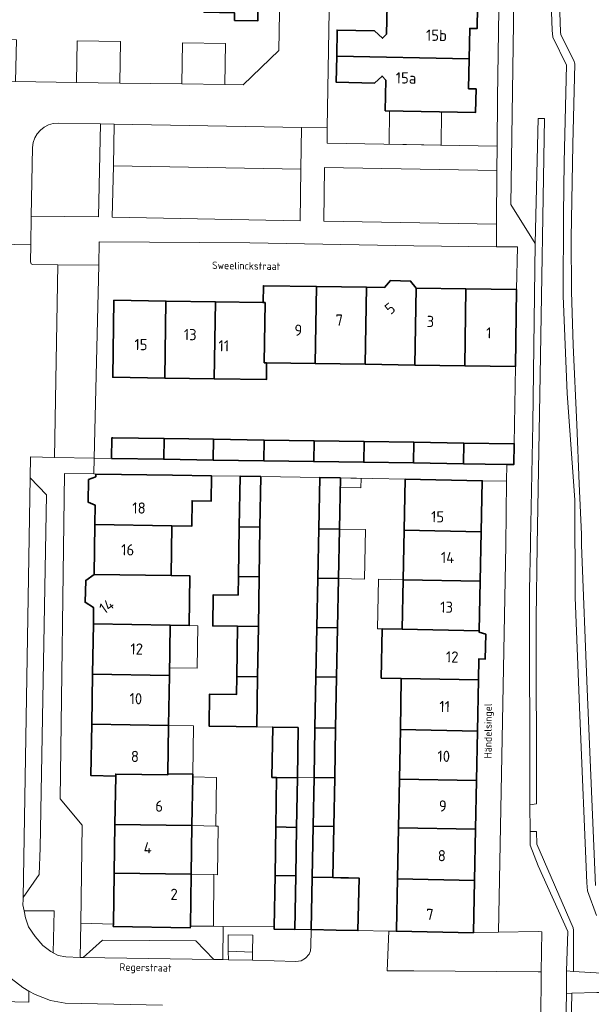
# Model space of a CAD drawing. Header units: metres. Extents: x 149984 to 156489, y 469398 to 478068.
# Tile 447 of 656: x 153937 to 154006, y 473089 to 473208. Entities that reach past the tile are written whole.
import ezdxf
from ezdxf.enums import TextEntityAlignment as Align

# ---------------------------------------------------------------- set-up
doc = ezdxf.new("R2010")
doc.units = ezdxf.units.M
doc.header["$LTSCALE"] = 0.75
for name, color, linetype, lineweight in [('B-WE-GR-BEPLANTING_CULTUUR_HEESTERS-GV', 252, 'Continuous', 18), ('B-WE-KW-KUNSTWERK_DEK-GV', 6, 'Continuous', 18), ('B-WE-OG-BEBOUWING-GV', 6, 'Continuous', 35), ('B-WE-OG-BEBOUWING-T18', 1, 'Continuous', 18), ('B-WE-OG-BEBOUWING_LAGE TRAFO-GV', 6, 'Continuous', 18), ('B-WE-OG-BEBOUWING_LUIFEL-GV', 6, 'Continuous', 18), ('B-WE-OG-TERREIN_BEGROEID-GV', 252, 'Continuous', 18), ('B-WE-OG-TERREIN_ERF-GV', 252, 'Continuous', 18), ('B-WE-OG-TOPOGRAFIE-T18', 7, 'Continuous', 18), ('B-WE-OG-WATER-GV', 252, 'Continuous', 18), ('B-WE-VH-ONVERHARD-GV', 252, 'Continuous', 18), ('B-WE-VH-OPENVERHARDING_BETONSTRAATSTEEN-GV', 252, 'Continuous', 18), ('B-WE-VH-OPENVERHARDING_TEGEL-GV', 252, 'Continuous', 18)]:
    doc.layers.add(name, color=color, linetype=linetype, lineweight=lineweight)
doc.styles.add('NLCS-ISO-M500-T18', font='NLCS-ISO.ttf', dxfattribs={"height": 0.9})
doc.styles.add('NLCS-ISO-M750-T18', font='NLCS-ISO.ttf', dxfattribs={"height": 1.35})

msp = doc.modelspace()

# ---------------------------------------------------------------- linework, layer by layer
at = {"layer": 'B-WE-GR-BEPLANTING_CULTUUR_HEESTERS-GV', "flags": 128}
for points in [[(153941.448, 473095.324), (153941.556, 473100.39), (153937.938, 473100.38), (153938.09, 473099.57), (153938.47, 473098.47), (153939.25, 473097.28), (153940.19, 473096.22), (153941.15, 473095.48)], [(153958.002, 473098.55), (153957.999, 473098.36), (153948.701, 473098.511), (153948.706, 473098.795), (153944.768, 473098.901), (153944.7, 473094.76), (153945.046, 473094.755), (153947.399, 473096.861), (153958.653, 473096.782), (153960.848, 473094.525), (153961.919, 473094.509), (153961.961, 473098.514)], [(153938.512, 473089.366), (153938.512, 473090.716), (153937.8, 473091.13), (153936.39, 473092.22), (153935.2, 473093.3), (153934.27, 473094.58), (153933.52, 473095.81), (153933.068, 473096.854), (153931.731, 473096.884), (153931.731, 473089.516)], [(153962.55, 473095.51), (153962.602, 473094.497), (153965.496, 473094.423), (153965.51, 473095.4)]]:
    msp.add_lwpolyline(points, close=True, dxfattribs=at)
at = {"layer": 'B-WE-KW-KUNSTWERK_DEK-GV', "flags": 128}
msp.add_lwpolyline([(154004.036, 473090.458), (154007.062, 473090.542), (154008.08, 473090.542), (154015.36, 473090.458), (154016.02, 473090.45), (154017.36, 473090.298), (154017.87, 473090.24), (154017.864, 473090.35), (154017.834, 473092.661), (154017.85, 473092.9), (154017.246, 473092.842), (154015.87, 473092.71), (154015.255, 473092.722), (154008.051, 473092.857), (154007.37, 473092.87), (154007.003, 473092.895), (154004.25, 473093.082), (154003.413, 473093.138), (154003.398, 473090.44)], close=True, dxfattribs=at)
at = {"layer": 'B-WE-OG-BEBOUWING-GV', "flags": 128}
for points in [[(153959.917, 473222.792), (153959.655, 473208.811), (153963.351, 473208.742), (153963.337, 473207.843), (153966.158, 473207.799), (153966.321, 473218.69), (153961.973, 473218.762), (153962.038, 473222.76), (153962.083, 473225.767), (153959.962, 473225.798)], [(153981.744, 473209.685), (153981.666, 473206.187), (153981.185, 473205.693), (153980.246, 473206.571), (153975.717, 473206.668), (153975.665, 473203.517), (153991.656, 473203.218), (153991.724, 473206.864), (153992.624, 473206.848), (153992.671, 473209.492)], [(153975.665, 473203.517), (153975.613, 473200.365), (153980.219, 473200.276), (153981.139, 473201.123), (153981.6, 473200.622), (153981.536, 473196.937), (153992.426, 473196.741), (153992.488, 473199.564), (153991.588, 473199.583), (153991.656, 473203.218)], [(153985.118, 473166.253), (153985.255, 473175.542), (153984.583, 473176.374), (153982.175, 473176.449), (153981.422, 473175.599), (153979.256, 473175.631), (153979.119, 473166.341)], [(153973.212, 473175.72), (153966.817, 473175.815), (153966.787, 473173.795), (153967.027, 473173.793), (153966.919, 473166.521), (153967.209, 473166.517), (153973.075, 473166.43)], [(153973.075, 473166.43), (153979.119, 473166.341), (153979.256, 473175.631), (153973.212, 473175.72)], [(153991.12, 473166.164), (153991.257, 473175.453), (153985.255, 473175.542), (153985.118, 473166.253)], [(153991.12, 473166.164), (153997.235, 473166.074), (153997.374, 473175.363), (153991.257, 473175.453)], [(153954.912, 473164.678), (153955.05, 473173.968), (153948.769, 473174.061), (153948.633, 473164.771)], [(153955.05, 473173.968), (153954.912, 473164.678), (153960.897, 473164.589), (153961.035, 473173.88)], [(153966.787, 473173.795), (153961.035, 473173.88), (153960.897, 473164.589), (153967.179, 473164.496), (153967.209, 473166.517), (153966.919, 473166.521), (153967.027, 473173.793)], [(153948.488, 473154.97), (153954.801, 473154.877), (153954.834, 473157.377), (153948.659, 473157.468), (153948.525, 473157.47)], [(153954.834, 473157.377), (153954.801, 473154.877), (153960.756, 473154.789), (153960.792, 473157.29)], [(153966.875, 473154.699), (153966.895, 473157.2), (153960.792, 473157.29), (153960.756, 473154.789)], [(153966.895, 473157.2), (153966.875, 473154.699), (153972.898, 473154.611), (153972.935, 473157.111)], [(153972.935, 473157.111), (153972.898, 473154.611), (153978.942, 473154.522), (153978.979, 473157.022)], [(153984.979, 473156.934), (153978.979, 473157.022), (153978.942, 473154.522), (153984.942, 473154.433)], [(153990.981, 473154.345), (153991.014, 473156.845), (153984.979, 473156.934), (153984.942, 473154.433)], [(153996.201, 473154.268), (153997.063, 473154.255), (153997.098, 473156.756), (153991.014, 473156.845), (153990.981, 473154.345)], [(153946.588, 473153.104), (153946.583, 473152.774), (153945.727, 473152.438), (153945.683, 473149.698), (153946.527, 473149.334), (153946.489, 473146.996), (153955.767, 473146.845), (153958.171, 473146.807), (153958.22, 473149.869), (153960.518, 473149.833), (153960.566, 473152.883), (153955.867, 473152.957)], [(153963.905, 473146.716), (153966.406, 473146.677), (153966.505, 473152.79), (153964.005, 473152.829)], [(153973.508, 473146.507), (153976.005, 473146.459), (153976.124, 473152.629), (153973.627, 473152.676)], [(153993.114, 473146.133), (153993.233, 473152.299), (153983.935, 473152.47), (153983.816, 473146.313)], [(153955.669, 473140.846), (153955.767, 473146.845), (153946.489, 473146.996), (153946.391, 473140.997)], [(153966.406, 473146.677), (153963.905, 473146.716), (153963.808, 473140.718), (153966.308, 473140.678)], [(153973.393, 473140.542), (153975.89, 473140.494), (153976.005, 473146.459), (153973.508, 473146.507)], [(153992.999, 473140.165), (153993.114, 473146.133), (153983.816, 473146.313), (153983.701, 473140.344)], [(153946.294, 473135.006), (153955.572, 473134.855), (153957.848, 473134.818), (153957.945, 473140.809), (153955.669, 473140.846), (153946.391, 473140.997), (153945.371, 473140.271), (153945.296, 473137.636), (153946.326, 473136.977)], [(153963.71, 473134.727), (153966.211, 473134.687), (153966.308, 473140.678), (153963.808, 473140.718), (153963.772, 473138.489), (153960.767, 473138.537), (153960.707, 473134.775)], [(153973.278, 473134.578), (153975.775, 473134.53), (153975.89, 473140.494), (153973.393, 473140.542)], [(153983.586, 473134.38), (153992.883, 473134.2), (153992.999, 473140.165), (153983.701, 473140.344)], [(153955.473, 473128.809), (153955.572, 473134.855), (153946.294, 473135.006), (153946.195, 473128.961)], [(153966.211, 473134.687), (153963.71, 473134.727), (153963.612, 473128.681), (153966.113, 473128.642)], [(153975.66, 473128.585), (153975.775, 473134.53), (153973.278, 473134.578), (153973.163, 473128.633)], [(153983.471, 473128.435), (153992.768, 473128.255), (153992.817, 473130.786), (153993.605, 473130.77), (153993.665, 473133.769), (153992.879, 473134.018), (153992.883, 473134.2), (153983.586, 473134.38), (153981.16, 473134.402), (153981.045, 473128.482)], [(153946.097, 473122.915), (153955.374, 473122.765), (153955.473, 473128.809), (153946.195, 473128.961)], [(153966.113, 473128.642), (153963.612, 473128.681), (153963.577, 473126.502), (153960.333, 473126.555), (153960.27, 473122.689), (153963.514, 473122.636), (153966.015, 473122.596)], [(153975.66, 473128.585), (153973.163, 473128.633), (153973.044, 473122.467), (153975.541, 473122.419)], [(153992.768, 473128.255), (153983.471, 473128.435), (153983.352, 473122.269), (153992.649, 473122.089)], [(153955.374, 473122.765), (153946.097, 473122.915), (153945.996, 473116.713), (153948.998, 473116.663), (153949.002, 473116.903), (153955.277, 473116.801), (153955.279, 473116.928)], [(153968.416, 473116.482), (153970.917, 473116.441), (153971.017, 473122.516), (153967.952, 473122.565), (153967.855, 473116.499)], [(153973.044, 473122.467), (153972.929, 473116.491), (153975.426, 473116.443), (153975.541, 473122.419)], [(153983.352, 473122.269), (153983.236, 473116.293), (153992.534, 473116.113), (153992.649, 473122.089)], [(153955.279, 473116.928), (153955.277, 473116.801), (153949.002, 473116.903), (153948.998, 473116.663), (153948.903, 473110.827), (153958.2, 473110.675), (153958.296, 473116.55), (153958.301, 473116.877)], [(153968.416, 473116.482), (153968.319, 473110.511), (153970.819, 473110.47), (153970.917, 473116.441)], [(153975.426, 473116.443), (153972.929, 473116.491), (153972.815, 473110.617), (153975.312, 473110.569)], [(153983.123, 473110.42), (153992.42, 473110.24), (153992.534, 473116.113), (153983.236, 473116.293)], [(153958.2, 473110.675), (153948.903, 473110.827), (153948.806, 473104.958), (153958.104, 473104.806)], [(153968.223, 473104.642), (153970.723, 473104.601), (153970.819, 473110.47), (153968.319, 473110.511)], [(153975.193, 473104.403), (153975.312, 473110.569), (153972.815, 473110.617), (153972.696, 473104.451)], [(153992.42, 473110.24), (153983.123, 473110.42), (153983.004, 473104.254), (153992.301, 473104.074)], [(153948.706, 473098.795), (153948.701, 473098.511), (153957.999, 473098.36), (153958.002, 473098.55), (153958.104, 473104.806), (153948.806, 473104.958)], [(153968.223, 473104.642), (153968.122, 473098.458), (153968.118, 473098.196), (153970.618, 473098.156), (153970.723, 473104.601)], [(153972.696, 473104.451), (153972.574, 473098.124), (153975.611, 473098.065), (153978.239, 473098.014), (153978.363, 473104.342), (153977.106, 473104.366), (153976.176, 473104.384), (153975.193, 473104.403)], [(153992.179, 473097.746), (153992.301, 473104.074), (153983.004, 473104.254), (153982.884, 473098.068), (153982.881, 473097.926)]]:
    msp.add_lwpolyline(points, close=True, dxfattribs=at)
at = {"layer": 'B-WE-OG-BEBOUWING_LAGE TRAFO-GV', "flags": 128}
msp.add_lwpolyline([(153962.55, 473097.439), (153962.55, 473095.51), (153965.51, 473095.4), (153965.54, 473097.47), (153962.55, 473097.49)], close=True, dxfattribs=at)
at = {"layer": 'B-WE-OG-BEBOUWING_LUIFEL-GV', "flags": 128}
for points in [[(153982.055, 473196.928), (153981.986, 473192.891), (153988.263, 473192.785), (153988.336, 473196.815)], [(153976.102, 473151.479), (153978.584, 473151.428), (153978.607, 473152.578), (153976.124, 473152.629)], [(153975.89, 473140.494), (153979.012, 473140.434), (153979.127, 473146.399), (153976.005, 473146.459)], [(153983.701, 473140.344), (153980.718, 473140.401), (153980.602, 473134.407), (153981.16, 473134.402), (153983.586, 473134.38)], [(153955.488, 473129.736), (153958.835, 473129.681), (153958.919, 473134.8), (153957.848, 473134.818), (153955.572, 473134.855)], [(153955.374, 473122.765), (153955.279, 473116.928), (153958.301, 473116.877), (153958.4, 473122.714)], [(153958.296, 473116.55), (153958.2, 473110.675), (153961.064, 473110.628), (153961.16, 473116.503)], [(153958.104, 473104.806), (153960.854, 473104.761), (153961.266, 473104.754), (153961.362, 473110.623), (153961.064, 473110.628), (153958.2, 473110.675)], [(153960.854, 473104.761), (153958.104, 473104.806), (153958.002, 473098.55), (153960.797, 473098.525)]]:
    msp.add_lwpolyline(points, close=True, dxfattribs=at)
at = {"layer": 'B-WE-OG-TERREIN_BEGROEID-GV', "flags": 128}
for points in [[(153997.35, 473229.37), (153996.694, 473185.64), (153999.62, 473180.92), (153999.97, 473195.99), (154000.77, 473195.994), (154000.216, 473165.045), (153999.87, 473144.49), (153999.748, 473135.722), (153999.799, 473113.325), (153998.999, 473113.174), (153999.006, 473109.957), (153999.806, 473109.955), (153999.81, 473108.455), (154004.222, 473098.335), (154004.25, 473098.08), (154004.25, 473093.082), (154003.413, 473093.138), (154003.398, 473090.44), (154004.036, 473090.458), (154007.062, 473090.542)], [(154001.398, 473214.232), (154001.664, 473206.662), (154001.754, 473205.795), (154003.416, 473202.441), (154003.144, 473190.716), (154003.038, 473184.422), (154003.027, 473174.616), (154003.497, 473162.826), (154004.418, 473150.007), (154004.459, 473138.213), (154005.032, 473123.958), (154005.877, 473103.754), (154005.941, 473102.825), (154007.045, 473099.846)], [(154007.045, 473099.846), (154005.941, 473102.825), (154005.877, 473103.754), (154005.032, 473123.958), (154004.459, 473138.213), (154004.418, 473150.007), (154003.497, 473162.826), (154003.027, 473174.616), (154003.038, 473184.422), (154003.144, 473190.716), (154003.416, 473202.441), (154001.754, 473205.795), (154001.664, 473206.662), (154001.398, 473214.232)], [(154006.89, 473103.45), (154005.9, 473127.13), (154005.21, 473144.51), (154005.23, 473145.83), (154004.95, 473151.91), (154004.67, 473159.08), (154004.23, 473168.67), (154004.01, 473175.14), (154003.99, 473181.55), (154004.18, 473192.85), (154004.42, 473202.58), (154004.29, 473203), (154002.72, 473206.1), (154002.67, 473206.45), (154002.54, 473211.17)], [(153947.155, 473195.345), (153942.049, 473195.436)], [(153938.941, 473192.502), (153938.801, 473184.197), (153946.933, 473184.118), (153947.155, 473195.345)], [(154007.062, 473090.542), (154004.036, 473090.458), (154003.34, 473054.69), (154003.44, 473053.73), (154003.85, 473052.74), (154004.51, 473051.9), (154005.19, 473051.3), (154005.65, 473050.72), (154006.02, 473050.01), (154006.32, 473049.3), (154006.4, 473027.37), (154006.192, 473016.366), (154005.393, 473016.434), (154005.3, 473010.963), (154007.479, 473008.392)]]:
    msp.add_lwpolyline(points, dxfattribs=at)
at = {"layer": 'B-WE-OG-TERREIN_BEGROEID-GV'}
msp.add_lwpolyline([(153942.049, 473195.436, 0.4094611), (153938.941, 473192.502)], format="xyb", dxfattribs=at)
at = {"layer": 'B-WE-OG-TERREIN_BEGROEID-GV', "flags": 128}
for points in [[(153998.999, 473113.174), (153999.799, 473113.325), (153999.748, 473135.722), (153999.87, 473144.49), (154000.216, 473165.045), (154000.77, 473195.994), (153999.97, 473195.99), (153999.62, 473180.92), (153999.34, 473159.14), (153999.07, 473145.08), (153999.07, 473144.5), (153998.94, 473139.11)], [(153971.35, 473189.901), (153948.714, 473190.305), (153948.581, 473184.079), (153971.267, 473183.645)], [(153974.21, 473190.072), (153974.096, 473183.593), (153994.965, 473183.265), (153995.01, 473189.712)], [(154004.25, 473093.082), (154004.25, 473098.08), (154004.222, 473098.335), (153999.81, 473108.455), (153999.806, 473109.955), (153999.006, 473109.957), (153999.01, 473108.3), (154000, 473105.83), (154003.57, 473097.9), (154003.413, 473093.138)], [(154005.393, 473016.434), (154006.192, 473016.366), (154006.4, 473027.37), (154006.32, 473049.3), (154006.02, 473050.01), (154005.65, 473050.72), (154005.19, 473051.3), (154004.51, 473051.9), (154003.85, 473052.74), (154003.44, 473053.73), (154003.34, 473054.69), (154004.036, 473090.458), (154003.398, 473090.44), (154002.61, 473051.71), (154002.62, 473047.85), (154005.92, 473047.66)]]:
    msp.add_lwpolyline(points, close=True, dxfattribs=at)
at = {"layer": 'B-WE-OG-TERREIN_ERF-GV', "flags": 128}
for points in [[(153975.036, 473225.504), (153974.53, 473194.863), (153974.501, 473193.018), (153995.03, 473192.67), (153995.07, 473198.5), (153995.49, 473225.173)], [(153966.321, 473218.69), (153966.158, 473207.799), (153963.337, 473207.843), (153963.351, 473208.742)], [(153992.671, 473209.492), (153992.624, 473206.848), (153991.724, 473206.864), (153991.656, 473203.218), (153991.588, 473199.583), (153992.488, 473199.564), (153992.426, 473196.741), (153981.536, 473196.937), (153981.6, 473200.622), (153981.139, 473201.123), (153980.219, 473200.276), (153975.613, 473200.365), (153975.665, 473203.517), (153975.717, 473206.668), (153980.246, 473206.571), (153981.185, 473205.693), (153981.666, 473206.187), (153981.744, 473209.685)], [(153924.081, 473208.876), (153924.022, 473205.54), (153928.194, 473205.48), (153929.301, 473204.331), (153929.244, 473200.579), (153931.692, 473200.542), (153931.78, 473205.55), (153937, 473205.479), (153936.901, 473200.465), (153944.254, 473200.357), (153944.354, 473205.381), (153949.581, 473205.311), (153949.489, 473200.28), (153956.967, 473200.17), (153957.035, 473205.144), (153962.248, 473205.061), (153962.173, 473200.094), (153964.375, 473200.062), (153968.676, 473204.203), (153968.772, 473208.78)]]:
    msp.add_lwpolyline(points, dxfattribs=at)
for points in [[(153966.787, 473173.795), (153966.817, 473175.815), (153973.212, 473175.72), (153979.256, 473175.631), (153981.422, 473175.599), (153982.175, 473176.449), (153984.583, 473176.374), (153985.255, 473175.542), (153991.257, 473175.453), (153997.374, 473175.363), (153997.51, 473180.5), (153994.946, 473180.525), (153985, 473180.62), (153965.17, 473181), (153947.005, 473181.136), (153946.939, 473178.308), (153946.399, 473155), (153948.488, 473154.97), (153948.525, 473157.47), (153948.659, 473157.468), (153954.834, 473157.377), (153960.792, 473157.29), (153966.895, 473157.2), (153972.935, 473157.111), (153978.979, 473157.022), (153984.979, 473156.934), (153991.014, 473156.845), (153997.098, 473156.756), (153997.235, 473166.074), (153991.12, 473166.164), (153985.118, 473166.253), (153979.119, 473166.341), (153973.075, 473166.43), (153967.209, 473166.517), (153967.179, 473164.496), (153960.897, 473164.589), (153954.912, 473164.678), (153948.633, 473164.771), (153948.769, 473174.061), (153955.05, 473173.968), (153961.035, 473173.88)], [(153946.097, 473122.915), (153946.195, 473128.961), (153946.294, 473135.006), (153946.326, 473136.977), (153945.296, 473137.636), (153945.371, 473140.271), (153946.391, 473140.997), (153946.489, 473146.996), (153946.527, 473149.334), (153945.683, 473149.698), (153945.727, 473152.438), (153946.583, 473152.774), (153946.588, 473153.104), (153946.354, 473153.107), (153942.83, 473153.16), (153942.28, 473113.91), (153944.96, 473110.73), (153944.768, 473098.901), (153948.706, 473098.795), (153948.806, 473104.958), (153948.903, 473110.827), (153948.998, 473116.663), (153945.996, 473116.713)], [(153955.572, 473134.855), (153955.473, 473128.809), (153955.374, 473122.765), (153955.279, 473116.928), (153958.301, 473116.877), (153958.296, 473116.55), (153958.2, 473110.675), (153958.104, 473104.806), (153958.002, 473098.55), (153961.961, 473098.514), (153968.122, 473098.458), (153968.223, 473104.642), (153968.319, 473110.511), (153968.416, 473116.482), (153967.855, 473116.499), (153967.952, 473122.565), (153966.015, 473122.596), (153963.514, 473122.636), (153960.27, 473122.689), (153960.333, 473126.555), (153963.577, 473126.502), (153963.612, 473128.681), (153963.71, 473134.727), (153960.707, 473134.775), (153960.767, 473138.537), (153963.772, 473138.489), (153963.808, 473140.718), (153963.905, 473146.716), (153964.005, 473152.829), (153960.566, 473152.883), (153960.518, 473149.833), (153958.22, 473149.869), (153958.171, 473146.807), (153955.767, 473146.845), (153955.669, 473140.846), (153957.945, 473140.809), (153957.848, 473134.818)], [(153975.312, 473110.569), (153975.193, 473104.403), (153976.176, 473104.384), (153977.106, 473104.366), (153978.363, 473104.342), (153978.239, 473098.014), (153981.944, 473097.944), (153982.881, 473097.926), (153982.884, 473098.068), (153983.004, 473104.254), (153983.123, 473110.42), (153983.236, 473116.293), (153983.352, 473122.269), (153983.471, 473128.435), (153981.045, 473128.482), (153981.16, 473134.402), (153983.586, 473134.38), (153983.701, 473140.344), (153983.816, 473146.313), (153983.935, 473152.47), (153976.124, 473152.629), (153976.005, 473146.459), (153975.89, 473140.494), (153975.775, 473134.53), (153975.66, 473128.585), (153975.541, 473122.419), (153975.426, 473116.443)], [(153992.883, 473134.2), (153992.879, 473134.018), (153993.665, 473133.769), (153993.605, 473130.77), (153992.817, 473130.786), (153992.768, 473128.255), (153992.649, 473122.089), (153992.534, 473116.113), (153992.42, 473110.24), (153992.301, 473104.074), (153992.179, 473097.746), (153995.204, 473097.829), (153996.08, 473144.51), (153996.176, 473152.241), (153993.233, 473152.299), (153993.114, 473146.133), (153992.999, 473140.165)]]:
    msp.add_lwpolyline(points, close=True, dxfattribs=at)
at = {"layer": 'B-WE-OG-WATER-GV', "flags": 128}
msp.add_lwpolyline([(154002.54, 473211.17), (154002.67, 473206.45), (154002.72, 473206.1), (154004.29, 473203), (154004.42, 473202.58), (154004.18, 473192.85), (154003.99, 473181.55), (154004.01, 473175.14), (154004.23, 473168.67), (154004.67, 473159.08), (154004.95, 473151.91), (154005.23, 473145.83), (154005.21, 473144.51), (154005.9, 473127.13), (154006.89, 473103.45)], dxfattribs=at)
at = {"layer": 'B-WE-VH-ONVERHARD-GV', "flags": 128}
msp.add_lwpolyline([(154015.36, 473090.458), (154016.02, 473090.45), (154017.36, 473090.298), (154017.87, 473090.24), (154017.864, 473090.35), (154017.834, 473092.661), (154017.85, 473092.9), (154017.246, 473092.842), (154015.87, 473092.71), (154015.255, 473092.722), (154008.051, 473092.857), (154007.37, 473092.87), (154007.003, 473092.895), (154004.25, 473093.082), (154003.413, 473093.138), (154003.398, 473090.44), (154004.036, 473090.458), (154007.062, 473090.542), (154008.08, 473090.542)], close=True, dxfattribs=at)
at = {"layer": 'B-WE-VH-OPENVERHARDING_BETONSTRAATSTEEN-GV', "flags": 128}
for points in [[(153974.53, 473194.863), (153975.036, 473225.504), (153972.969, 473225.602), (153969.026, 473225.662), (153968.772, 473208.78), (153968.676, 473204.203), (153964.375, 473200.062), (153962.173, 473200.094), (153956.967, 473200.17), (153949.489, 473200.28), (153944.254, 473200.357), (153936.901, 473200.465), (153931.692, 473200.542), (153929.244, 473200.579), (153924.62, 473200.648), (153924.581, 473195.69), (153929.582, 473195.64), (153929.521, 473190.993)], [(153942.049, 473195.436), (153947.155, 473195.345), (153948.819, 473195.315), (153971.409, 473194.917), (153974.53, 473194.863)], [(153932.861, 473187.908), (153932.739, 473180.87), (153938.743, 473180.764), (153938.801, 473184.197), (153938.941, 473192.502)], [(153938.708, 473178.692), (153938.743, 473180.764), (153932.739, 473180.87), (153932.734, 473180.587), (153932.474, 473165.76), (153933.118, 473165.775)], [(154000.291, 473087.069), (154000.368, 473093.048), (154000, 473093.05), (153985, 473093.15), (153981.76, 473093.15), (153981.944, 473097.944), (153978.239, 473098.014), (153975.611, 473098.065), (153972.574, 473098.124), (153972.541, 473096.104), (153972.509, 473095.554), (153972.346, 473095.172), (153971.909, 473094.694), (153971.378, 473094.367), (153970.749, 473094.289), (153965.496, 473094.423), (153962.602, 473094.497), (153961.919, 473094.509), (153960.848, 473094.525), (153945.046, 473094.755), (153944.7, 473094.76), (153942.99, 473094.85), (153942.05, 473095.01), (153941.448, 473095.324), (153941.15, 473095.48), (153940.19, 473096.22), (153939.25, 473097.28), (153938.47, 473098.47), (153938.09, 473099.57), (153937.938, 473100.38), (153937.8, 473101.12), (153937.82, 473101.76), (153937.81, 473101.99), (153938.66, 473152.65), (153938.711, 473155.178), (153941.586, 473155.111), (153941.986, 473178.363), (153938.995, 473178.396)], [(153936.39, 473092.22), (153937.8, 473091.13), (153938.512, 473090.716), (153939.26, 473090.28), (153941.1, 473089.58), (153942.88, 473089.27), (153954.65, 473089.01)]]:
    msp.add_lwpolyline(points, dxfattribs=at)
for points in [[(153949.489, 473200.28), (153949.581, 473205.311), (153944.354, 473205.381), (153944.254, 473200.357)], [(153962.173, 473200.094), (153962.248, 473205.061), (153957.035, 473205.144), (153956.967, 473200.17)], [(153948.714, 473190.305), (153971.35, 473189.901), (153971.409, 473194.917), (153948.819, 473195.315)], [(153941.586, 473155.111), (153946.399, 473155), (153946.939, 473178.308), (153941.986, 473178.363)], [(153937.81, 473101.99), (153939.74, 473104.78), (153939.89, 473108.01), (153940.65, 473150.59), (153938.66, 473152.65)], [(153945.046, 473094.755), (153960.848, 473094.525), (153958.653, 473096.782), (153947.399, 473096.861)], [(153992.179, 473097.746), (153982.881, 473097.926), (153981.944, 473097.944), (153981.76, 473093.15), (153985, 473093.15), (154000, 473093.05), (154000.368, 473093.048), (154000.43, 473097.87), (154000, 473097.89), (153995.204, 473097.829)]]:
    msp.add_lwpolyline(points, close=True, dxfattribs=at)
at = {"layer": 'B-WE-VH-OPENVERHARDING_BETONSTRAATSTEEN-GV'}
for points in [[(153938.941, 473192.502, -0.4094611), (153942.049, 473195.436)], [(153938.995, 473178.396, -0.4202739), (153938.708, 473178.692)]]:
    msp.add_lwpolyline(points, format="xyb", dxfattribs=at)
at = {"layer": 'B-WE-VH-OPENVERHARDING_TEGEL-GV', "flags": 128}
for points in [[(154002.61, 473051.71), (154003.398, 473090.44), (154003.413, 473093.138), (154003.57, 473097.9), (154000, 473105.83), (153999.01, 473108.3), (153999.006, 473109.957), (153998.999, 473113.174), (153998.94, 473139.11), (153999.07, 473144.5), (153999.07, 473145.08), (153999.34, 473159.14), (153999.62, 473180.92), (153996.694, 473185.64), (153997.35, 473229.37)], [(153995.49, 473225.173), (153995.07, 473198.5), (153995.03, 473192.67), (153995.01, 473189.712), (153994.965, 473183.265), (153994.946, 473180.525), (153997.51, 473180.5), (153997.374, 473175.363), (153997.235, 473166.074), (153997.098, 473156.756), (153997.063, 473154.255), (153996.201, 473154.268), (153996.176, 473152.241), (153996.08, 473144.51), (153995.204, 473097.829), (154000, 473097.89), (154000.43, 473097.87), (154000.368, 473093.048), (154000.291, 473087.069)], [(153995.03, 473192.67), (153974.501, 473193.018), (153974.53, 473194.863), (153971.409, 473194.917), (153971.35, 473189.901), (153971.267, 473183.645), (153948.581, 473184.079), (153948.714, 473190.305), (153948.819, 473195.315), (153947.155, 473195.345), (153946.933, 473184.118), (153938.801, 473184.197), (153938.743, 473180.764), (153938.708, 473178.692)], [(153938.995, 473178.396), (153941.986, 473178.363), (153946.939, 473178.308), (153947.005, 473181.136), (153965.17, 473181), (153985, 473180.62), (153994.946, 473180.525), (153994.965, 473183.265), (153974.096, 473183.593), (153974.21, 473190.072), (153995.01, 473189.712), (153995.03, 473192.67)], [(153954.65, 473089.01), (153942.88, 473089.27), (153941.1, 473089.58), (153939.26, 473090.28), (153938.512, 473090.716), (153938.512, 473089.366), (153931.731, 473089.516)]]:
    msp.add_lwpolyline(points, dxfattribs=at)
at = {"layer": 'B-WE-VH-OPENVERHARDING_TEGEL-GV'}
msp.add_lwpolyline([(153938.708, 473178.692, 0.4202739), (153938.995, 473178.396)], format="xyb", dxfattribs=at)
at = {"layer": 'B-WE-VH-OPENVERHARDING_TEGEL-GV', "flags": 128}
for points in [[(153946.354, 473153.107), (153946.399, 473155), (153941.586, 473155.111), (153938.711, 473155.178), (153938.66, 473152.65), (153940.65, 473150.59), (153939.89, 473108.01), (153939.74, 473104.78), (153937.81, 473101.99), (153937.82, 473101.76), (153937.8, 473101.12), (153937.938, 473100.38), (153941.556, 473100.39), (153941.448, 473095.324), (153942.05, 473095.01), (153942.99, 473094.85), (153944.7, 473094.76), (153944.768, 473098.901), (153944.96, 473110.73), (153942.28, 473113.91), (153942.83, 473153.16)], [(153990.981, 473154.345), (153984.942, 473154.433), (153978.942, 473154.522), (153972.898, 473154.611), (153966.875, 473154.699), (153960.756, 473154.789), (153954.801, 473154.877), (153948.488, 473154.97), (153946.399, 473155), (153946.354, 473153.107), (153946.588, 473153.104), (153955.867, 473152.957), (153960.566, 473152.883), (153964.005, 473152.829), (153966.505, 473152.79), (153973.627, 473152.676), (153976.124, 473152.629), (153983.935, 473152.47), (153993.233, 473152.299), (153996.176, 473152.241), (153996.201, 473154.268)], [(153972.929, 473116.491), (153973.044, 473122.467), (153973.163, 473128.633), (153973.278, 473134.578), (153973.393, 473140.542), (153973.508, 473146.507), (153973.627, 473152.676), (153966.505, 473152.79), (153966.406, 473146.677), (153966.308, 473140.678), (153966.211, 473134.687), (153966.113, 473128.642), (153966.015, 473122.596), (153967.952, 473122.565), (153971.017, 473122.516), (153970.917, 473116.441)], [(153970.819, 473110.47), (153970.723, 473104.601), (153970.618, 473098.156), (153972.574, 473098.124), (153972.696, 473104.451), (153972.815, 473110.617), (153972.929, 473116.491), (153970.917, 473116.441)], [(153962.602, 473094.497), (153962.55, 473095.51), (153962.55, 473097.439), (153962.55, 473097.49), (153965.54, 473097.47), (153965.51, 473095.4), (153965.496, 473094.423), (153970.749, 473094.289), (153971.378, 473094.367), (153971.909, 473094.694), (153972.346, 473095.172), (153972.509, 473095.554), (153972.541, 473096.104), (153972.574, 473098.124), (153970.618, 473098.156), (153968.118, 473098.196), (153968.122, 473098.458), (153961.961, 473098.514), (153961.919, 473094.509)]]:
    msp.add_lwpolyline(points, close=True, dxfattribs=at)

# ---------------------------------------------------------------- texts
at = {"layer": 'B-WE-OG-BEBOUWING-T18', "style": 'NLCS-ISO-M750-T18'}
for s, rotation, p in [('15b', 359, (153987.708, 473206.043)), ('15a', 359, (153984.034, 473200.893)), ('5', 38.9, (153982.101, 473173.081)), ('7', 359.2, (153975.981, 473171.679)), ('3', 359.2, (153986.978, 473171.516)), ('13', 359.2, (153957.984, 473169.924)), ('9', 359.2, (153971.036, 473170.461)), ('1', 359.2, (153994.031, 473170.122)), ('15', 359.2, (153952.04, 473168.721)), ('11', 359.2, (153962.038, 473168.573)), ('18', 359.1, (153951.802, 473149.003)), ('15', 359, (153987.848, 473147.945)), ('16', 359.1, (153950.44, 473143.96)), ('14', 359, (153989.054, 473143.038)), ('14', 35.4, (153947.89, 473137.154)), ('13', 359, (153988.937, 473137.04)), ('12', 359.1, (153951.525, 473131.991)), ('12', 358.9, (153989.61, 473131.028)), ('10', 359.1, (153951.426, 473125.993)), ('11', 359, (153988.705, 473125.044)), ('8', 359.1, (153951.313, 473119.027)), ('10', 359, (153988.59, 473119.046)), ('6', 359.1, (153954.238, 473113.029)), ('9', 359, (153988.474, 473113.049)), ('4', 359.1, (153952.857, 473107.986)), ('8', 359, (153988.358, 473107.051)), ('2', 359.1, (153956.039, 473102.392)), ('7', 359, (153986.922, 473099.963))]:
    msp.add_text(s, height=1.35, rotation=rotation, dxfattribs=at).set_placement(p, align=Align.MIDDLE)
at = {"layer": 'B-WE-OG-TOPOGRAFIE-T18', "style": 'NLCS-ISO-M500-T18'}
for s, rotation, p in [('Sweelinckstraat', 359.1, (153964.738, 473178.233)), ('Händelsingel', 89.7, (153994.064, 473122.108)), ('Regerstraat', 358.9, (153952.58, 473093.425))]:
    msp.add_text(s, height=0.9, rotation=rotation, dxfattribs=at).set_placement(p, align=Align.MIDDLE)

doc.saveas('drawing.dxf')
